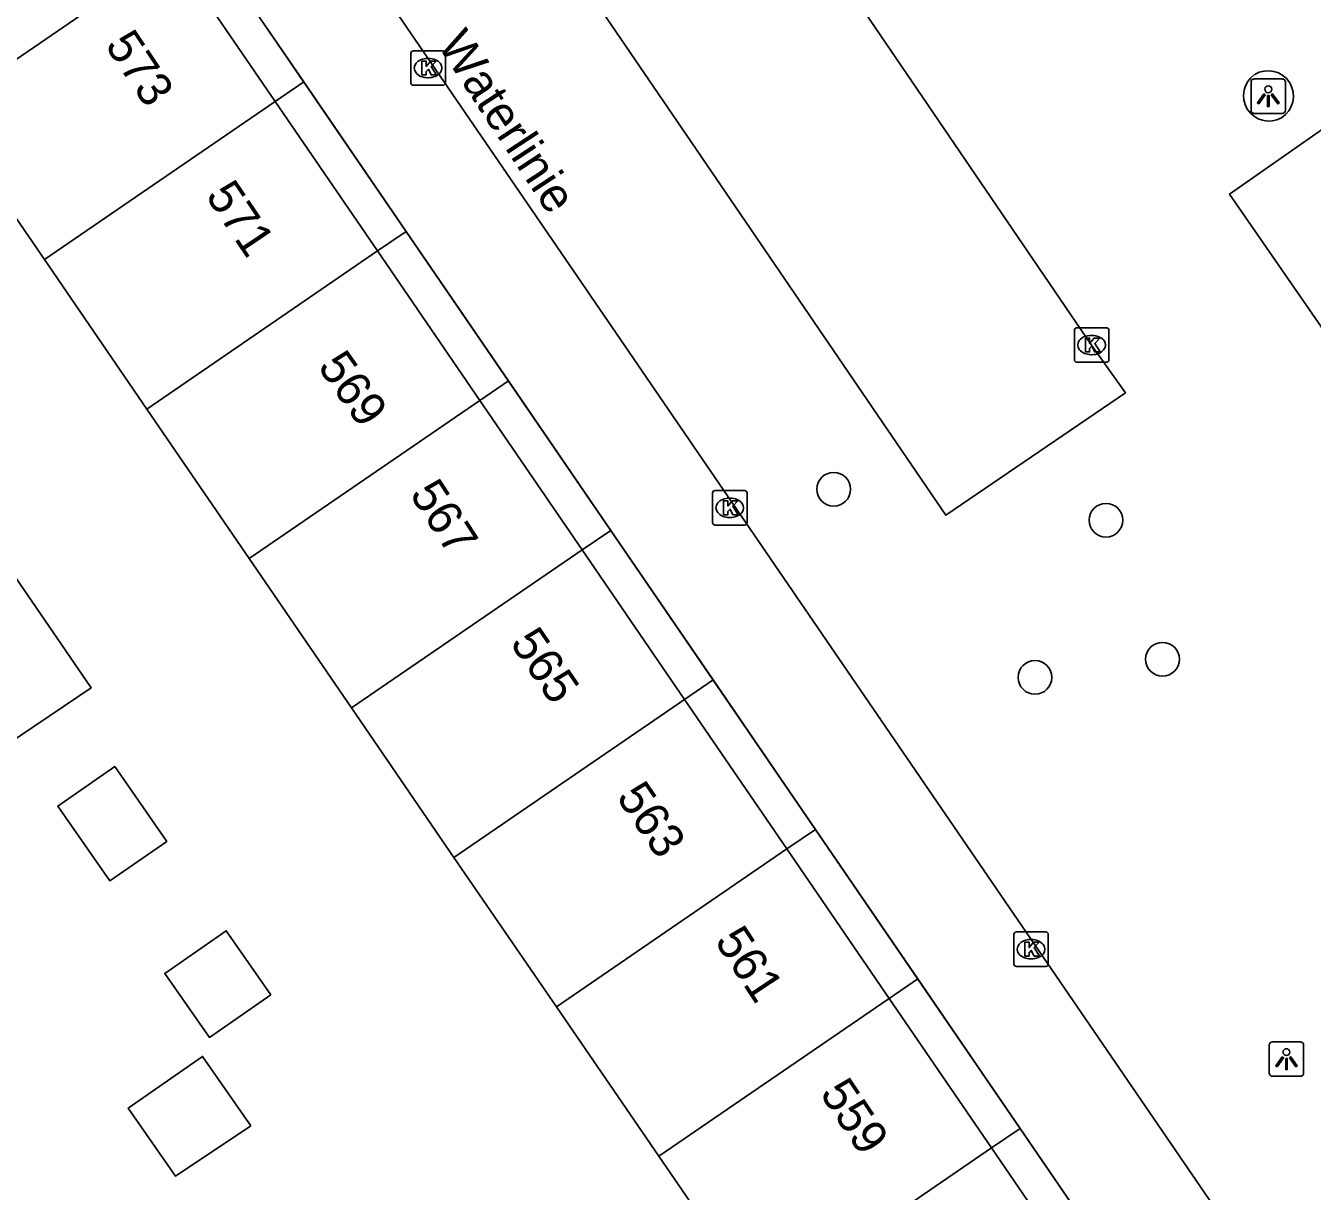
# Model space of a CAD drawing. Extents: x 155275 to 156263, y 382654 to 383635.
# Drawn here: x 155805.39 to 155842.67, y 383214.43 to 383248.21 of the extents above; entities that cross this region are included whole.
import ezdxf

# ---------------------------------------------------------------- set-up
doc = ezdxf.new("R2010")
doc.units = 0
for name, color, linetype in [('IMGEO_Boom', 7, 'Continuous'), ('IMGEO_Kolk', 7, 'Continuous'), ('IMGEO_Lichtpunt', 7, 'Continuous'), ('IMGEO_Openbare_ruimte_label', 7, 'Continuous'), ('IMGEO_Pand', 7, 'Continuous'), ('IMGEO_Pand_nummerreeks', 7, 'Continuous'), ('IMGEO_Pand_overbouw', 7, 'Continuous'), ('IMGEO_Rijbaan_lokaal_open', 7, 'Continuous'), ('IMGEO_Voetpad_open', 7, 'Continuous')]:
    doc.layers.add(name, color=color, linetype=linetype)

msp = doc.modelspace()

# ---------------------------------------------------------------- linework, layer by layer
at = {"layer": 'IMGEO_Boom'}
for centre in [(155828.798, 383234.777), (155836.687, 383233.879), (155838.326, 383229.85), (155834.63, 383229.324)]:
    msp.add_circle(centre, 0.489, dxfattribs=at)
at = {"layer": 'IMGEO_Kolk'}
for p, q in [((155816.545, 383246.557), (155816.545, 383247.409)), ((155816.62, 383247.483), (155817.472, 383247.483)), ((155817.546, 383247.409), (155817.546, 383246.557)), ((155817.033, 383247.263), (155817.058, 383247.263)), ((155817.056, 383246.703), (155817.031, 383246.703)), ((155817.472, 383246.483), (155816.62, 383246.483)), ((155835.771, 383238.53), (155835.771, 383239.382)), ((155835.846, 383239.456), (155836.698, 383239.456)), ((155836.259, 383239.236), (155836.284, 383239.236)), ((155836.772, 383239.382), (155836.772, 383238.53)), ((155836.698, 383238.456), (155835.846, 383238.456)), ((155836.282, 383238.676), (155836.257, 383238.676)), ((155825.287, 383233.813), (155825.287, 383234.665)), ((155825.362, 383234.739), (155826.214, 383234.739)), ((155826.288, 383234.665), (155826.288, 383233.813)), ((155825.775, 383234.519), (155825.8, 383234.519)), ((155825.798, 383233.959), (155825.773, 383233.959)), ((155826.214, 383233.739), (155825.362, 383233.739)), ((155834.091, 383221.947), (155834.943, 383221.947)), ((155834.016, 383221.021), (155834.016, 383221.873)), ((155834.504, 383221.727), (155834.529, 383221.727)), ((155835.017, 383221.873), (155835.017, 383221.021)), ((155834.943, 383220.947), (155834.091, 383220.947)), ((155834.527, 383221.167), (155834.502, 383221.167))]:
    msp.add_line(p, q, dxfattribs=at)
for points in [[(155816.545, 383246.557), (155816.545, 383247.409)], [(155816.62, 383247.483), (155817.472, 383247.483)], [(155817.546, 383247.409), (155817.546, 383246.557)], [(155816.866, 383247.183), (155816.989, 383247.183), (155816.989, 383247.032), (155817.119, 383247.183), (155817.283, 383247.183), (155817.137, 383247.032), (155817.29, 383246.783), (155817.138, 383246.783), (155817.053, 383246.947), (155816.989, 383246.88), (155816.989, 383246.783), (155816.866, 383246.783), (155816.866, 383247.183)], [(155817.472, 383246.483), (155816.62, 383246.483)], [(155835.771, 383238.53), (155835.771, 383239.382)], [(155835.846, 383239.456), (155836.698, 383239.456)], [(155836.092, 383239.156), (155836.215, 383239.156), (155836.215, 383239.005), (155836.345, 383239.156), (155836.509, 383239.156), (155836.363, 383239.005), (155836.516, 383238.756), (155836.364, 383238.756), (155836.279, 383238.92), (155836.215, 383238.853), (155836.215, 383238.756), (155836.092, 383238.756), (155836.092, 383239.156)], [(155836.772, 383239.382), (155836.772, 383238.53)], [(155836.698, 383238.456), (155835.846, 383238.456)], [(155825.287, 383233.813), (155825.287, 383234.665)], [(155825.362, 383234.739), (155826.214, 383234.739)], [(155826.288, 383234.665), (155826.288, 383233.813)], [(155825.608, 383234.439), (155825.731, 383234.439), (155825.731, 383234.288), (155825.861, 383234.439), (155826.025, 383234.439), (155825.879, 383234.288), (155826.032, 383234.039), (155825.88, 383234.039), (155825.795, 383234.203), (155825.731, 383234.136), (155825.731, 383234.039), (155825.608, 383234.039), (155825.608, 383234.439)], [(155826.214, 383233.739), (155825.362, 383233.739)], [(155834.091, 383221.947), (155834.943, 383221.947)], [(155834.016, 383221.021), (155834.016, 383221.873)], [(155834.337, 383221.647), (155834.46, 383221.647), (155834.46, 383221.496), (155834.59, 383221.647), (155834.754, 383221.647), (155834.608, 383221.496), (155834.761, 383221.247), (155834.609, 383221.247), (155834.524, 383221.411), (155834.46, 383221.344), (155834.46, 383221.247), (155834.337, 383221.247), (155834.337, 383221.647)], [(155835.017, 383221.873), (155835.017, 383221.021)], [(155834.943, 383220.947), (155834.091, 383220.947)]]:
    msp.add_lwpolyline(points, dxfattribs=at)
for centre, start, end in [((155816.622, 383247.407), 91.552, 178.448), ((155816.622, 383247.407), 91.552, 178.448), ((155817.47, 383247.407), 1.552, 88.448), ((155817.47, 383247.407), 1.552, 88.448), ((155816.622, 383246.559), 181.552, 268.448), ((155816.622, 383246.559), 181.552, 268.448), ((155817.47, 383246.559), 271.552, 358.448), ((155817.47, 383246.559), 271.552, 358.448), ((155835.848, 383239.38), 91.552, 178.448), ((155835.848, 383239.38), 91.552, 178.448), ((155836.696, 383239.38), 1.552, 88.448), ((155836.696, 383239.38), 1.552, 88.448), ((155835.848, 383238.532), 181.552, 268.448), ((155835.848, 383238.532), 181.552, 268.448), ((155836.696, 383238.532), 271.552, 358.448), ((155836.696, 383238.532), 271.552, 358.448), ((155825.364, 383234.663), 91.552, 178.448), ((155825.364, 383234.663), 91.552, 178.448), ((155826.212, 383234.663), 1.552, 88.448), ((155826.212, 383234.663), 1.552, 88.448), ((155825.364, 383233.815), 181.552, 268.448), ((155825.364, 383233.815), 181.552, 268.448), ((155826.212, 383233.815), 271.552, 358.448), ((155826.212, 383233.815), 271.552, 358.448), ((155834.093, 383221.871), 91.552, 178.448), ((155834.093, 383221.871), 91.552, 178.448), ((155834.941, 383221.871), 1.552, 88.448), ((155834.941, 383221.871), 1.552, 88.448), ((155834.093, 383221.023), 181.552, 268.448), ((155834.093, 383221.023), 181.552, 268.448), ((155834.941, 383221.023), 271.552, 358.448), ((155834.941, 383221.023), 271.552, 358.448)]:
    msp.add_arc(centre, 0.0765, start, end, dxfattribs=at)
for centre, major_axis, ratio, start_param, end_param in [((155817.032, 383246.983), (-0.387, 0.002), 0.722429, 4.712389, 7.853982), ((155817.057, 383246.983), (-0.39, 0.002), 0.717154, 1.570796, 4.712389), ((155836.258, 383238.956), (-0.387, 0.002), 0.722429, 4.712389, 7.853982), ((155836.283, 383238.956), (-0.39, 0.002), 0.717154, 1.570796, 4.712389), ((155825.774, 383234.239), (-0.387, 0.002), 0.722429, 4.712389, 7.853982), ((155825.799, 383234.239), (-0.39, 0.002), 0.717154, 1.570796, 4.712389), ((155834.503, 383221.447), (-0.387, 0.002), 0.722429, 4.712389, 7.853982), ((155834.528, 383221.447), (-0.39, 0.002), 0.717154, 1.570796, 4.712389)]:
    msp.add_ellipse(centre, major_axis=major_axis, ratio=ratio, start_param=start_param, end_param=end_param, dxfattribs=at)
at = {"layer": 'IMGEO_Lichtpunt'}
for p, q in [((155840.891, 383246.571), (155840.891, 383245.764)), ((155840.891, 383246.571), (155840.891, 383245.764)), ((155841.793, 383246.666), (155840.985, 383246.666)), ((155841.793, 383246.666), (155840.985, 383246.666)), ((155841.887, 383245.764), (155841.887, 383246.571)), ((155841.887, 383245.764), (155841.887, 383246.571)), ((155840.985, 383245.67), (155841.793, 383245.67)), ((155840.985, 383245.67), (155841.793, 383245.67)), ((155841.419, 383218.666), (155841.419, 383217.859)), ((155841.419, 383218.666), (155841.419, 383217.859)), ((155842.321, 383218.761), (155841.513, 383218.761)), ((155842.321, 383218.761), (155841.513, 383218.761)), ((155842.415, 383217.859), (155842.415, 383218.666)), ((155842.415, 383217.859), (155842.415, 383218.666)), ((155841.513, 383217.765), (155842.321, 383217.765)), ((155841.513, 383217.765), (155842.321, 383217.765))]:
    msp.add_line(p, q, dxfattribs=at)
for points in [[(155841.265, 383246.235), (155841.304, 383246.207), (155841.116, 383245.945), (155841.078, 383245.972), (155841.265, 383246.235)], [(155841.367, 383246.187), (155841.414, 383246.187), (155841.414, 383245.865), (155841.367, 383245.865), (155841.367, 383246.187)], [(155841.477, 383246.207), (155841.515, 383246.234), (155841.702, 383245.972), (155841.663, 383245.944), (155841.477, 383246.207)], [(155841.793, 383218.33), (155841.832, 383218.302), (155841.644, 383218.04), (155841.606, 383218.067), (155841.793, 383218.33)], [(155841.895, 383218.282), (155841.942, 383218.282), (155841.942, 383217.96), (155841.895, 383217.96), (155841.895, 383218.282)], [(155842.005, 383218.302), (155842.043, 383218.329), (155842.23, 383218.067), (155842.191, 383218.039), (155842.005, 383218.302)]]:
    msp.add_lwpolyline(points, dxfattribs=at)
for centre in [(155841.39, 383246.369), (155841.918, 383218.464)]:
    msp.add_circle(centre, 0.0994, dxfattribs=at)
for centre, start, end in [((155840.985, 383246.571), 90, 180), ((155840.985, 383246.571), 90, 180), ((155841.793, 383246.571), 0, 90), ((155841.793, 383246.571), 0, 90), ((155840.985, 383245.764), 180, 270), ((155840.985, 383245.764), 180, 270), ((155841.793, 383245.764), 270, 0), ((155841.793, 383245.764), 270, 360), ((155841.513, 383218.666), 90, 180), ((155841.513, 383218.666), 90, 180), ((155842.321, 383218.666), 0, 90), ((155842.321, 383218.666), 0, 90), ((155841.513, 383217.859), 180, 270), ((155841.513, 383217.859), 180, 270), ((155842.321, 383217.859), 270, 0), ((155842.321, 383217.859), 270, 360)]:
    msp.add_arc(centre, 0.0946, start, end, dxfattribs=at)
at = {"layer": 'IMGEO_Pand'}
for points in [[(155809.653, 383250.348), (155802.96, 383245.762)], [(155812.618, 383246.016), (155809.653, 383250.348)], [(155805.927, 383241.431), (155812.618, 383246.016)], [(155815.583, 383241.682), (155812.618, 383246.016)], [(155805.927, 383241.431), (155802.96, 383245.762)], [(155808.895, 383237.1), (155805.927, 383241.431)], [(155815.583, 383241.682), (155808.895, 383237.1)], [(155818.547, 383237.35), (155815.583, 383241.682)], [(155818.547, 383237.35), (155811.862, 383232.769)], [(155821.512, 383233.017), (155818.547, 383237.35)], [(155811.862, 383232.769), (155808.895, 383237.1)], [(155801.919, 383231.657), (155804.339, 383233.315), (155807.28, 383229.024), (155804.848, 383227.383)], [(155814.829, 383228.438), (155811.862, 383232.769)], [(155814.829, 383228.438), (155821.512, 383233.017)], [(155824.477, 383228.684), (155821.512, 383233.017)], [(155824.477, 383228.684), (155817.796, 383224.107)], [(155827.441, 383224.351), (155824.477, 383228.684)], [(155817.796, 383224.107), (155814.829, 383228.438)], [(155809.475, 383224.568), (155807.827, 383223.424), (155806.32, 383225.594), (155807.969, 383226.738), (155809.475, 383224.568)], [(155820.764, 383219.776), (155827.441, 383224.351)], [(155830.406, 383220.018), (155827.441, 383224.351)], [(155820.764, 383219.776), (155817.796, 383224.107)], [(155812.489, 383220.124), (155810.71, 383218.888), (155809.418, 383220.747), (155811.198, 383221.983), (155812.489, 383220.124)], [(155823.731, 383215.445), (155820.764, 383219.776)], [(155830.406, 383220.018), (155823.731, 383215.445)], [(155833.37, 383215.686), (155830.406, 383220.018)], [(155811.91, 383216.328), (155809.731, 383214.865), (155808.358, 383216.841), (155810.514, 383218.338), (155811.91, 383216.328)], [(155833.37, 383215.686), (155825.854, 383210.535)], [(155839.315, 383206.997), (155833.37, 383215.686)], [(155824.618, 383212.391), (155825.438, 383212.953), (155823.731, 383215.445)]]:
    msp.add_lwpolyline(points, dxfattribs=at)
at = {"layer": 'IMGEO_Pand_overbouw'}
for points in [[(155809.653, 383250.348), (155812.618, 383246.016), (155813.448, 383246.584), (155810.42, 383250.991)], [(155815.583, 383241.682), (155816.412, 383242.251), (155813.448, 383246.584), (155812.618, 383246.016)], [(155818.547, 383237.35), (155819.377, 383237.918), (155816.412, 383242.251), (155815.583, 383241.682)], [(155818.547, 383237.35), (155821.512, 383233.017), (155822.341, 383233.585), (155819.377, 383237.918)], [(155821.512, 383233.017), (155824.477, 383228.684), (155825.306, 383229.252), (155822.341, 383233.585)], [(155827.441, 383224.351), (155828.27, 383224.919), (155825.306, 383229.252), (155824.477, 383228.684)], [(155827.441, 383224.351), (155830.406, 383220.018), (155831.235, 383220.587), (155828.27, 383224.919)], [(155833.37, 383215.686), (155834.199, 383216.254), (155831.235, 383220.587), (155830.406, 383220.018)], [(155839.315, 383206.997), (155840.374, 383207.229), (155834.199, 383216.254), (155833.37, 383215.686)]]:
    msp.add_lwpolyline(points, close=True, dxfattribs=at)
at = {"layer": 'IMGEO_Rijbaan_lokaal_open'}
for points in [[(155843.488, 383208.615), (155827.482, 383232.012), (155821.26, 383241.107), (155811.353, 383255.588), (155807.738, 383260.872), (155793.514, 383251.129), (155783.237, 383244.091), (155772.43, 383236.689), (155786.907, 383215.526), (155798.734, 383198.236)], [(155822.262, 383259.591), (155829.238, 383249.288), (155836.272, 383238.956), (155837.25, 383237.575), (155832.045, 383234.025), (155824.543, 383245.026), (155817.036, 383256.033), (155822.262, 383259.591)], [(155844.658, 383246.404), (155855.022, 383231.542), (155850.567, 383228.44), (155840.267, 383243.331), (155844.658, 383246.404)]]:
    msp.add_lwpolyline(points, dxfattribs=at)
for centre, start, end in [((155841.409, 383246.184), 124.0419, 299.6972), ((155841.384, 383246.168), 302.0427, 121.6964)]:
    msp.add_arc(centre, 0.738, start, end, dxfattribs=at)
at = {"layer": 'IMGEO_Voetpad_open'}
msp.add_lwpolyline([(155806.057, 383255.604), (155806.889, 383256.17), (155840.374, 383207.229)], dxfattribs=at)

# ---------------------------------------------------------------- texts
at = {"layer": 'IMGEO_Openbare_ruimte_label'}
msp.add_text('Waterlinie', height=1, rotation=303.2928, dxfattribs=at).set_placement((155817.301, 383247.653))
at = {"layer": 'IMGEO_Pand_nummerreeks'}
for s, rotation, p in [('573', 303.6901, (155807.665, 383247.642)), ('571', 303.9011, (155810.578, 383243.28)), ('569', 305.1939, (155813.825, 383238.326)), ('567', 303.0707, (155816.492, 383234.633)), ('565', 304.4482, (155819.401, 383230.317)), ('563', 304.4127, (155822.48, 383225.852)), ('561', 303.4813, (155825.33, 383221.679)), ('559', 303.6901, (155828.378, 383217.266))]:
    msp.add_text(s, height=1, rotation=rotation, dxfattribs=at).set_placement(p)

doc.saveas('drawing.dxf')
